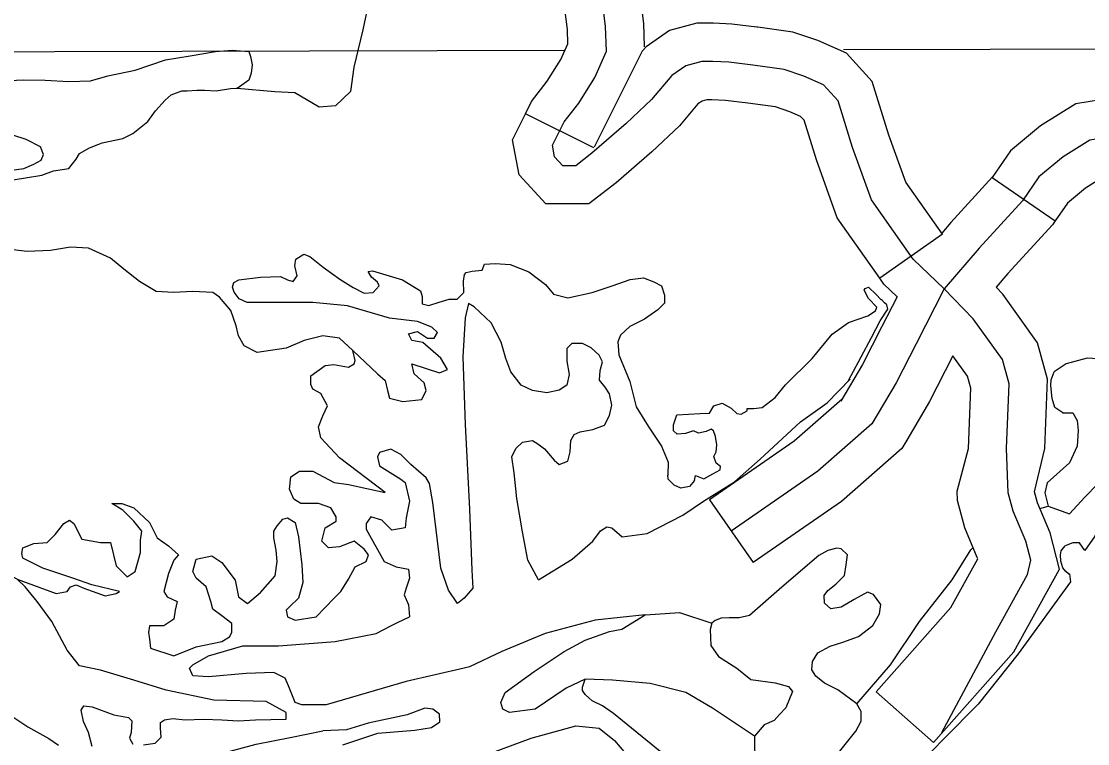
# Model space of a CAD drawing. Extents: x 22866 to 28196, y 1324810 to 1328105.
# Drawn here: x 25384.8 to 25435, y 1326127.1 to 1326161.1 of the extents above; entities that cross this region are included whole.
import ezdxf

# ---------------------------------------------------------------- set-up
doc = ezdxf.new("R2010")
doc.units = 0
for name, color, linetype in [('Level 31', 7, 'Continuous'), ('Level 35', 7, 'Continuous'), ('Level 45', 7, 'Continuous'), ('Level 5', 7, 'Continuous'), ('Level 9', 7, 'Continuous')]:
    doc.layers.add(name, color=color, linetype=linetype)

msp = doc.modelspace()

# ---------------------------------------------------------------- linework, layer by layer
at = {"layer": 'Level 31'}
for points in [[(25428.213, 1326148.518), (25426.752, 1326149.917), (25424.798, 1326152.696), (25423.907, 1326155.166), (25423.221, 1326157.361), (25422.536, 1326158.116), (25421.61, 1326158.528), (25420.685, 1326158.836), (25419.211, 1326159.042), (25418.08, 1326159.179), (25417.326, 1326159.214), (25416.812, 1326159.214), (25416.058, 1326159.008), (25415.407, 1326158.562), (25414.447, 1326157.43), (25413.247, 1326156.298), (25411.637, 1326154.891), (25410.883, 1326154.308), (25410.266, 1326154.308), (25409.889, 1326154.72), (25409.786, 1326155.269), (25410.334, 1326156.367), (25411.02, 1326157.258), (25411.774, 1326158.459), (25412.322, 1326159.694), (25412.288, 1326160.86), (25411.774, 1326164.942)], [(25444.487, 1326164.752), (25443.794, 1326163.462), (25442.384, 1326161.933), (25439.681, 1326159.738), (25438.271, 1326158.209), (25438.115, 1326157.66), (25438.036, 1326157.033), (25437.762, 1326156.484), (25437.096, 1326155.935), (25436.509, 1326155.661), (25435.765, 1326155.622), (25435.06, 1326155.504), (25433.806, 1326154.72), (25432.671, 1326153.779), (25431.895, 1326152.654)], [(25431.895, 1326152.654), (25429.866, 1326150.435), (25428.213, 1326148.518), (25426.89, 1326145.927), (25425.95, 1326144.085), (25424.814, 1326142.164), (25422.268, 1326139.929), (25418.195, 1326137.107)], [(25428.096, 1326127.624), (25430.642, 1326132.367), (25432.13, 1326135.072), (25432.287, 1326135.739), (25432.052, 1326136.64), (25431.464, 1326138.051), (25431.229, 1326138.914), (25431.151, 1326140.992), (25431.268, 1326144.049), (25430.955, 1326145.186), (25429.584, 1326147.107), (25428.213, 1326148.518)]]:
    msp.add_lwpolyline(points, dxfattribs=at)
at = {"layer": 'Level 35'}
for points in [[(25404.03, 1326165.976), (25403.99, 1326165.328), (25403.78, 1326164.229), (25403.414, 1326163.444), (25402.892, 1326163.026), (25402.108, 1326162.869), (25401.428, 1326162.45), (25401.167, 1326162.136), (25400.866, 1326160.711), (25400.748, 1326160.252), (25400.435, 1326158.944), (25400.29, 1326157.807), (25399.585, 1326157.126), (25398.814, 1326157.06), (25397.664, 1326157.741), (25396.723, 1326157.793), (25394.946, 1326157.95), (25394.929, 1326157.957)], [(25383.274, 1326156.532), (25383.117, 1326157.074), (25383.065, 1326157.336), (25383.065, 1326157.676), (25383.065, 1326157.938), (25383.353, 1326158.147), (25383.875, 1326158.304), (25384.921, 1326158.356), (25385.914, 1326158.33), (25387.038, 1326158.278), (25388.058, 1326158.304), (25388.868, 1326158.539), (25390.149, 1326158.801), (25391.586, 1326159.298), (25392.736, 1326159.481), (25393.939, 1326159.691), (25394.723, 1326159.743), (25395.507, 1326159.691), (25395.585, 1326159.455), (25395.664, 1326159.063), (25395.612, 1326158.67), (25395.507, 1326158.33), (25394.946, 1326157.95)], [(25393.965, 1326157.833), (25394.644, 1326157.938), (25394.984, 1326157.964), (25394.946, 1326157.95)], [(25388.606, 1326155.381), (25389.574, 1326155.583), (25390.044, 1326155.818), (25390.75, 1326156.394), (25391.116, 1326156.891), (25391.56, 1326157.388), (25391.848, 1326157.65), (25392.344, 1326157.833), (25392.606, 1326157.833), (25393.05, 1326157.859), (25393.416, 1326157.859), (25393.965, 1326157.833)], [(25384.111, 1326154.073), (25384.921, 1326154.178), (25385.391, 1326154.387), (25385.731, 1326154.57), (25385.836, 1326154.832), (25385.705, 1326155.198), (25385.025, 1326155.538), (25384.398, 1326155.747)], [(25384.111, 1326153.602), (25384.999, 1326153.733), (25385.757, 1326153.864), (25386.306, 1326154.073), (25387.038, 1326154.178), (25387.378, 1326154.622), (25387.535, 1326154.884), (25388.005, 1326155.146), (25388.45, 1326155.329), (25388.606, 1326155.381)], [(25400.398, 1326145.614), (25399.771, 1326146.189), (25398.987, 1326146.294), (25398.098, 1326146.085), (25397.261, 1326145.718), (25395.902, 1326145.509), (25395.275, 1326145.823), (25395.014, 1326146.294), (25394.909, 1326146.765), (25394.648, 1326147.498), (25394.125, 1326148.126), (25393.811, 1326148.335), (25392.87, 1326148.387), (25391.981, 1326148.335), (25391.145, 1326148.387), (25390.361, 1326148.858), (25389.629, 1326149.434), (25389.002, 1326149.957), (25387.956, 1326150.428), (25387.12, 1326150.48), (25386.179, 1326150.323), (25385.081, 1326150.271), (25384.14, 1326150.376)], [(25396.987, 1326149.086), (25397.327, 1326148.937), (25397.588, 1326148.858), (25397.771, 1326149.12), (25397.667, 1326149.591), (25397.719, 1326149.905), (25398.085, 1326150.14), (25398.372, 1326150.036), (25399, 1326149.538), (25399.784, 1326148.963), (25400.411, 1326148.57), (25400.934, 1326148.309), (25401.352, 1326148.335), (25401.64, 1326148.649), (25401.561, 1326148.832), (25401.274, 1326149.067), (25401.117, 1326149.329), (25401.326, 1326149.355), (25402.11, 1326149.12), (25402.737, 1326148.937), (25403.574, 1326148.413), (25403.652, 1326148.152), (25403.652, 1326147.812), (25403.966, 1326147.733), (25404.463, 1326147.89), (25404.933, 1326148.021), (25405.3, 1326148.021)], [(25405.3, 1326148.021), (25405.622, 1326148.343), (25405.596, 1326148.867), (25405.648, 1326149.181), (25405.726, 1326149.285), (25406.014, 1326149.338), (25406.484, 1326149.39), (25406.589, 1326149.678), (25407.086, 1326149.704), (25407.791, 1326149.652), (25408.68, 1326149.311), (25409.464, 1326148.71), (25409.83, 1326148.265), (25410.51, 1326148.082), (25411.66, 1326148.343), (25412.601, 1326148.657), (25413.437, 1326148.945), (25414.065, 1326149.024), (25414.556, 1326148.841), (25414.922, 1326148.657), (25415.053, 1326148.213), (25415.053, 1326147.846), (25414.739, 1326147.532), (25414.112, 1326147.087), (25413.432, 1326146.747), (25412.988, 1326146.329), (25412.857, 1326146.015), (25412.909, 1326145.413), (25413.432, 1326144.157), (25413.72, 1326142.954), (25414.295, 1326142.048), (25414.922, 1326141.106), (25415.236, 1326140.347), (25415.209, 1326139.746), (25415.206, 1326139.728)], [(25396.177, 1326147.864), (25395.419, 1326147.864), (25395.053, 1326148.047), (25394.817, 1326148.361), (25394.739, 1326148.596), (25394.791, 1326148.806), (25395.027, 1326148.937), (25396.046, 1326149.067), (25396.987, 1326149.086)], [(25424.989, 1326147.479), (25425.048, 1326147.645), (25424.655, 1326148.064), (25424.446, 1326148.456), (25424.499, 1326148.535), (25424.655, 1326148.587), (25425.021, 1326148.247), (25425.233, 1326148.011)], [(25425.233, 1326148.011), (25425.268, 1326148.011)], [(25425.567, 1326147.556), (25425.515, 1326147.764), (25425.411, 1326147.851), (25425.268, 1326148.011)], [(25399.498, 1326144.945), (25400.189, 1326144.829), (25400.45, 1326144.986), (25400.503, 1326145.143), (25400.398, 1326145.614), (25401.548, 1326144.515), (25401.914, 1326144.201), (25402.019, 1326143.73), (25402.123, 1326143.364), (25402.751, 1326143.207), (25403.639, 1326143.311), (25403.848, 1326143.73), (25403.744, 1326144.096), (25403.273, 1326144.515), (25403.169, 1326144.986), (25404.476, 1326144.567), (25404.842, 1326144.724), (25404.528, 1326145.247), (25403.692, 1326145.98), (25403.169, 1326146.085), (25403.012, 1326146.399), (25403.43, 1326146.503), (25403.901, 1326146.189), (25404.214, 1326146.189), (25404.371, 1326146.451), (25404.11, 1326146.713), (25403.43, 1326146.974), (25402.123, 1326147.131), (25400.137, 1326147.707), (25398.516, 1326147.864), (25396.896, 1326147.864), (25396.177, 1326147.864)], [(25405.835, 1326147.827), (25405.678, 1326147.147), (25405.574, 1326145.315), (25405.678, 1326142.123), (25405.887, 1326138.146), (25405.992, 1326135.268), (25406.044, 1326134.431), (25405.626, 1326133.96), (25405.312, 1326133.698), (25404.894, 1326134.326), (25404.528, 1326135.373), (25404.162, 1326138.46), (25404.005, 1326139.35), (25403.848, 1326139.612), (25403.117, 1326140.239), (25402.646, 1326140.71), (25402.176, 1326140.972), (25401.653, 1326140.815), (25401.548, 1326140.606), (25401.653, 1326140.187), (25402.646, 1326139.559), (25402.855, 1326139.402), (25403.064, 1326138.513), (25402.907, 1326137.728), (25402.855, 1326137.257), (25402.228, 1326137.152), (25401.757, 1326137.623), (25401.235, 1326137.78), (25401.025, 1326137.466), (25401.025, 1326137.204), (25401.862, 1326135.687), (25402.437, 1326135.425), (25403.012, 1326135.321), (25403.064, 1326134.902), (25402.907, 1326134.431), (25402.803, 1326134.117), (25403.012, 1326133.646), (25403.064, 1326133.07)], [(25406.907, 1326146.914), (25406.096, 1326147.67), (25405.835, 1326147.827)], [(25416.468, 1326139.499), (25416.52, 1326139.735), (25416.912, 1326139.578), (25417.331, 1326139.813), (25417.671, 1326139.996), (25417.697, 1326140.153), (25417.488, 1326140.31), (25417.383, 1326140.624), (25417.488, 1326140.834), (25417.514, 1326141.174), (25417.461, 1326141.566), (25417.357, 1326141.828), (25417.252, 1326141.906), (25417.017, 1326141.802), (25416.651, 1326141.723), (25416.416, 1326141.828), (25416.05, 1326141.697), (25415.658, 1326141.671), (25415.475, 1326141.828), (25415.475, 1326142.116), (25415.632, 1326142.587), (25416.73, 1326142.639), (25417.174, 1326142.665), (25417.383, 1326143.005), (25417.775, 1326143.136), (25418.193, 1326142.901), (25418.455, 1326142.639), (25418.664, 1326142.613), (25418.951, 1326142.77), (25418.951, 1326142.875), (25419.239, 1326142.875), (25419.657, 1326142.927), (25420.258, 1326143.398), (25420.755, 1326144), (25422.01, 1326145.229), (25422.951, 1326146.381), (25423.709, 1326146.93), (25424.623, 1326147.244), (25424.989, 1326147.479)], [(25423.718, 1326144.2), (25424.301, 1326145.315), (25424.786, 1326146.218), (25425.203, 1326147), (25425.567, 1326147.556)], [(25409.126, 1326134.814), (25408.632, 1326135.743), (25408.37, 1326137.077), (25408.109, 1326138.647), (25407.978, 1326139.85), (25407.874, 1326140.609), (25408.057, 1326141.002), (25408.37, 1326141.289), (25408.841, 1326141.368), (25409.102, 1326141.211), (25409.416, 1326140.975), (25409.86, 1326140.452), (25410.095, 1326140.243), (25410.514, 1326140.4), (25410.618, 1326140.845), (25410.644, 1326141.368), (25410.801, 1326141.656), (25411.089, 1326141.786), (25411.69, 1326141.891), (25412.239, 1326142.1), (25412.474, 1326142.545), (25412.579, 1326143.042), (25412.474, 1326143.566), (25412.265, 1326143.88), (25412.004, 1326144.22), (25412.03, 1326144.664), (25412.134, 1326145.083), (25411.977, 1326145.397), (25411.612, 1326145.737), (25411.193, 1326145.946), (25410.697, 1326145.946), (25410.461, 1326145.711), (25410.461, 1326145.109), (25410.566, 1326144.481), (25410.461, 1326143.984), (25410.095, 1326143.749), (25409.52, 1326143.618), (25408.841, 1326143.723), (25408.318, 1326143.984), (25407.821, 1326144.612), (25407.586, 1326145.24), (25407.377, 1326145.999), (25406.907, 1326146.914)], [(25401.914, 1326138.931), (25399.771, 1326140.553), (25398.882, 1326141.495), (25398.778, 1326142.019), (25398.987, 1326142.542), (25399.196, 1326143.013), (25398.882, 1326143.589), (25398.516, 1326143.798), (25398.412, 1326144.007), (25398.412, 1326144.426), (25399.091, 1326144.897), (25399.498, 1326144.945)], [(25409.126, 1326134.814), (25410.718, 1326135.792), (25411.685, 1326136.63), (25412.051, 1326137.127), (25412.338, 1326137.31), (25412.574, 1326137.258), (25413.07, 1326136.839), (25414.247, 1326136.996), (25415.919, 1326137.859), (25416.887, 1326138.513), (25418.35, 1326139.429), (25419.553, 1326140.502), (25421.461, 1326142.255), (25422.715, 1326143.144), (25423.787, 1326144.269)], [(25399.091, 1326137.257), (25399.614, 1326137.571), (25399.614, 1326137.78), (25399.353, 1326138.199), (25398.778, 1326138.408), (25397.941, 1326138.408), (25397.627, 1326138.617), (25397.418, 1326139.088), (25397.471, 1326139.664), (25397.889, 1326139.925), (25398.516, 1326139.925), (25399.509, 1326139.402), (25400.189, 1326139.298), (25401.914, 1326138.931)], [(25416.468, 1326139.499), (25416.233, 1326139.202), (25415.817, 1326139.133), (25415.504, 1326139.272), (25415.227, 1326139.55), (25415.209, 1326139.746)], [(25384.61, 1326134.85), (25386.44, 1326134.169), (25386.963, 1326134.274), (25387.12, 1326134.483), (25387.381, 1326134.588), (25387.747, 1326134.431), (25388.74, 1326134.065), (25389.263, 1326134.169), (25389.42, 1326134.274), (25388.113, 1326134.588), (25387.224, 1326134.902), (25385.813, 1326135.373), (25384.872, 1326135.844), (25384.819, 1326136.053), (25384.872, 1326136.315), (25385.395, 1326136.524), (25386.022, 1326136.576), (25386.388, 1326136.943), (25386.806, 1326137.466), (25387.067, 1326137.623), (25387.277, 1326137.466), (25387.642, 1326136.733), (25388.531, 1326136.576), (25389.002, 1326136.576), (25389.263, 1326135.478), (25389.786, 1326134.954), (25390.152, 1326135.216), (25390.413, 1326136.105), (25390.413, 1326136.681), (25390.465, 1326137.1), (25390.1, 1326137.571), (25389.577, 1326138.094), (25389.054, 1326138.408), (25389.524, 1326138.408), (25390.1, 1326138.199), (25390.831, 1326137.518), (25391.197, 1326136.786), (25391.72, 1326136.419), (25392.191, 1326136.001), (25391.982, 1326135.739), (25391.72, 1326135.111), (25391.511, 1326134.274), (25391.668, 1326134.012), (25392.138, 1326133.803), (25392.034, 1326133.384), (25391.982, 1326132.966), (25391.511, 1326132.652), (25390.831, 1326132.652), (25390.779, 1326132.338), (25390.831, 1326132.024), (25390.884, 1326131.605), (25391.982, 1326131.239), (25393.027, 1326131.658), (25394.229, 1326131.919), (25394.595, 1326132.128), (25394.7, 1326132.338), (25394.7, 1326132.756), (25394.229, 1326133.123), (25393.811, 1326133.437), (25393.707, 1326133.803), (25393.498, 1326134.483), (25393.027, 1326134.902), (25392.87, 1326135.216), (25393.027, 1326135.792), (25393.759, 1326135.948), (25394.229, 1326135.635), (25394.857, 1326134.797), (25395.014, 1326134.012), (25395.432, 1326133.698), (25396.059, 1326134.222), (25396.739, 1326135.007), (25396.843, 1326135.687), (25396.791, 1326136.21), (25396.686, 1326136.786), (25396.686, 1326136.943), (25396.686, 1326137.1), (25396.843, 1326137.361), (25397.105, 1326137.675), (25397.314, 1326137.728), (25397.68, 1326137.518), (25397.837, 1326136.838), (25397.993, 1326135.53), (25398.046, 1326134.693), (25397.837, 1326133.96), (25397.418, 1326133.541), (25397.262, 1326133.384), (25397.314, 1326133.07), (25397.68, 1326132.913), (25398.673, 1326133.07), (25399.509, 1326133.96), (25399.823, 1326134.274), (25400.189, 1326134.85), (25400.503, 1326135.425), (25401.025, 1326135.687), (25401.13, 1326136.001), (25400.921, 1326136.262), (25400.45, 1326136.629), (25399.771, 1326136.367), (25399.248, 1326136.315), (25398.934, 1326136.629), (25399.091, 1326137.257)], [(25432.713, 1326138.174), (25433.112, 1326138.286)], [(25422.31, 1326135.969), (25420.577, 1326134.474), (25419.061, 1326133.14), (25418.564, 1326133.035), (25418.094, 1326133.035), (25417.728, 1326133.009), (25417.44, 1326132.904), (25417.284, 1326132.773), (25417.205, 1326132.485), (25417.231, 1326131.727), (25417.597, 1326131.203), (25418.46, 1326130.654), (25419.113, 1326130.131), (25420.263, 1326129.974), (25420.891, 1326129.791), (25421.074, 1326129.555), (25420.76, 1326128.796), (25420.472, 1326128.482), (25420.211, 1326128.195), (25419.741, 1326127.985), (25419.296, 1326127.462), (25419.296, 1326126.808), (25419.505, 1326125.762), (25419.636, 1326124.96)], [(25423.243, 1326126.677), (25424.053, 1326127.698), (25424.315, 1326128.169), (25424.315, 1326128.613), (25424.106, 1326128.98), (25423.217, 1326129.634), (25422.59, 1326129.948), (25422.171, 1326130.288), (25421.989, 1326130.576), (25422.015, 1326130.968), (25422.276, 1326131.387), (25422.851, 1326131.701), (25423.452, 1326131.884), (25424.184, 1326132.145), (25424.864, 1326132.669), (25425.177, 1326133.218), (25425.23, 1326133.663), (25424.89, 1326134.134), (25424.602, 1326134.238), (25423.975, 1326133.898), (25423.374, 1326133.532), (25422.877, 1326133.454), (25422.59, 1326133.715), (25422.564, 1326134.081), (25422.747, 1326134.317), (25423.112, 1326134.605), (25423.531, 1326135.023), (25423.609, 1326135.52), (25423.661, 1326135.991), (25423.374, 1326136.279), (25423.165, 1326136.305), (25422.747, 1326136.201), (25422.31, 1326135.969)], [(25424.106, 1326128.98), (25425.695, 1326130.811), (25427.054, 1326132.852), (25428.596, 1326134.814), (25429.459, 1326136.227), (25429.575, 1326136.343)], [(25395.821, 1326128.23), (25397.262, 1326128.256), (25397.262, 1326128.57), (25396.321, 1326129.093), (25393.863, 1326129.146), (25391.616, 1326129.617), (25390.1, 1326130.088), (25388.531, 1326130.559), (25387.538, 1326130.768), (25386.963, 1326131.501), (25386.231, 1326132.861), (25385.551, 1326133.803), (25384.976, 1326134.483), (25384.61, 1326134.85), (25384.192, 1326135.059), (25383.303, 1326135.111), (25382.415, 1326134.431), (25382.049, 1326134.012)], [(25414.147, 1326133.175), (25411.795, 1326132.913), (25409.442, 1326132.285), (25407.403, 1326131.448), (25405.887, 1326130.716), (25405.626, 1326130.663), (25402.907, 1326130.035), (25399.144, 1326128.936), (25397.993, 1326128.936), (25397.68, 1326129.041), (25397.366, 1326129.826), (25397.209, 1326130.192), (25396.686, 1326130.454), (25395.38, 1326130.402), (25393.602, 1326130.245), (25392.87, 1326130.297), (25392.713, 1326130.663), (25392.87, 1326130.82), (25393.602, 1326131.239), (25395.223, 1326131.71), (25396.896, 1326131.71), (25399.562, 1326131.919), (25401.496, 1326132.285), (25402.176, 1326132.652), (25402.489, 1326132.809), (25403.064, 1326133.07)], [(25412.605, 1326130.088), (25411.324, 1326130.14), (25410.435, 1326129.721), (25408.972, 1326128.727), (25407.769, 1326128.57), (25407.456, 1326128.727), (25407.351, 1326129.041), (25407.56, 1326129.512), (25408.919, 1326130.506), (25410.331, 1326131.448), (25411.324, 1326131.971), (25412.474, 1326132.39), (25413.049, 1326132.495), (25414.147, 1326133.175), (25415.088, 1326133.227), (25415.768, 1326133.28), (25417.284, 1326132.773)], [(25412.134, 1326128.884), (25411.649, 1326129.127), (25411.519, 1326129.245), (25411.323, 1326129.415), (25411.205, 1326129.611), (25411.192, 1326129.768), (25411.324, 1326130.14)], [(25419.296, 1326127.462), (25417.31, 1326128.779), (25416.055, 1326129.512), (25414.382, 1326129.931), (25412.605, 1326130.088)], [(25388.137, 1326126.974), (25387.954, 1326127.629), (25387.718, 1326128.152), (25387.614, 1326128.675), (25387.744, 1326128.884), (25388.137, 1326128.832), (25389.156, 1326128.466), (25389.836, 1326128.335), (25389.992, 1326128.178), (25389.966, 1326127.629), (25389.888, 1326127.367), (25390.045, 1326127.079)], [(25414.853, 1326126.739), (25412.657, 1326128.518), (25412.134, 1326128.884)], [(25384.216, 1326128.492), (25385.104, 1326127.89), (25386.098, 1326127.341), (25386.542, 1326127.027)], [(25399.925, 1326127.053), (25401.567, 1326127.603), (25403.318, 1326127.733), (25404.102, 1326127.864), (25404.494, 1326128.126), (25404.468, 1326128.492), (25404.154, 1326128.728), (25403.788, 1326128.78), (25402.952, 1326128.466), (25401.122, 1326128.074), (25400.103, 1326127.76), (25398.984, 1326127.707)], [(25390.541, 1326127.053), (25391.09, 1326127.131), (25391.378, 1326127.419), (25391.352, 1326127.838), (25391.352, 1326128.099), (25391.535, 1326128.23), (25391.927, 1326128.283), (25392.502, 1326128.23), (25393.364, 1326128.256), (25394.227, 1326128.23), (25395.011, 1326128.178), (25395.821, 1326128.23)], [(25406.123, 1326126.372), (25408.789, 1326127.367), (25410.88, 1326127.942)], [(25410.88, 1326127.942), (25411.978, 1326127.838), (25412.71, 1326127.262), (25413.232, 1326126.634), (25413.552, 1326125.975)], [(25391.09, 1326122.474), (25390.568, 1326122.814), (25390.829, 1326123.338), (25391.012, 1326124.332), (25391.143, 1326124.777), (25391.535, 1326125.248), (25392.188, 1326125.692), (25393.155, 1326126.137), (25394.567, 1326126.739), (25395.848, 1326127.079), (25397.442, 1326127.393), (25398.984, 1326127.707)]]:
    msp.add_lwpolyline(points, dxfattribs=at)
at = {"layer": 'Level 45'}
for p, q in [((25411.737, 1326155.146), (25408.516, 1326156.755)), ((25430.469, 1326153.757), (25433.433, 1326151.713)), ((25428.127, 1326151.092), (25425.181, 1326149.021)), ((25427.703, 1326127.156), (25425.011, 1326129.546))]:
    msp.add_line(p, q, dxfattribs=at)
for points in [[(25408.516, 1326156.755), (25408.801, 1326157.326), (25409.54, 1326158.288), (25410.181, 1326159.307), (25410.511, 1326160.05), (25410.491, 1326160.721), (25409.982, 1326164.757), (25409.911, 1326165.644), (25410.383, 1326166.826)], [(25414.117, 1326159.906), (25414.085, 1326161), (25413.58, 1326165.005), (25414.282, 1326165.571), (25414.705, 1326165.995)], [(25439.777, 1326162.135), (25438.446, 1326161.053), (25436.658, 1326159.115), (25436.345, 1326158.021), (25436.294, 1326157.607), (25436.127, 1326157.47), (25436.064, 1326157.44), (25435.569, 1326157.414), (25434.409, 1326157.221), (25432.75, 1326156.183), (25431.33, 1326155.006), (25430.469, 1326153.757)], [(25419.403, 1326160.832), (25418.23, 1326160.975), (25417.367, 1326161.014), (25416.571, 1326161.014), (25415.291, 1326160.665), (25414.19, 1326159.911), (25414.013, 1326159.702), (25411.751, 1326155.174)], [(25428.127, 1326151.092), (25426.409, 1326153.534), (25425.614, 1326155.74), (25424.821, 1326158.277), (25423.614, 1326159.607), (25422.263, 1326160.208), (25421.098, 1326160.597), (25419.444, 1326160.828), (25419.402, 1326160.833)], [(25442.047, 1326159.34), (25440.917, 1326158.422), (25439.885, 1326157.303), (25439.884, 1326157.299), (25439.785, 1326156.504), (25439.202, 1326155.338), (25438.065, 1326154.401), (25436.953, 1326153.881), (25435.961, 1326153.829), (25435.71, 1326153.787), (25434.863, 1326153.257), (25434.011, 1326152.552), (25433.433, 1326151.713)], [(25418.969, 1326157.258), (25417.931, 1326157.384), (25417.285, 1326157.413), (25417.053, 1326157.413), (25416.825, 1326157.351), (25416.624, 1326157.213), (25415.756, 1326156.189), (25414.458, 1326154.965), (25412.78, 1326153.5), (25411.498, 1326152.508), (25409.473, 1326152.508), (25408.214, 1326153.883), (25407.905, 1326155.532), (25408.516, 1326156.755)], [(25425.181, 1326149.021), (25423.186, 1326151.858), (25422.2, 1326154.592), (25421.621, 1326156.445), (25421.458, 1326156.625), (25420.958, 1326156.847), (25420.272, 1326157.076), (25418.979, 1326157.257), (25418.97, 1326157.258)], [(25430.483, 1326153.778), (25428.52, 1326151.631), (25428.095, 1326151.137)], [(25433.433, 1326151.713), (25433.307, 1326151.53), (25431.213, 1326149.24), (25430.653, 1326148.591)], [(25426.001, 1326148.144), (25425.38, 1326148.738), (25425.181, 1326149.021)], [(25432.459, 1326138.957), (25432.952, 1326140.991), (25433.078, 1326144.259), (25432.606, 1326145.972), (25430.97, 1326148.264), (25430.653, 1326148.591)], [(25426.001, 1326148.144), (25425.286, 1326146.746), (25424.371, 1326144.953), (25423.351, 1326143.228)], [(25428.62, 1326145.358), (25427.528, 1326143.217), (25426.451, 1326141.395)], [(25428.824, 1326138.988), (25429.349, 1326140.992), (25429.459, 1326143.84), (25429.304, 1326144.4), (25428.62, 1326145.358)], [(25423.41, 1326143.327), (25421.158, 1326141.35), (25417.169, 1326138.586), (25419.22, 1326135.627)], [(25426.451, 1326141.395), (25426.217, 1326141), (25423.378, 1326138.508), (25419.22, 1326135.627)], [(25425.011, 1326129.546), (25428.533, 1326133.513), (25429.79, 1326135.799), (25429.771, 1326135.872), (25429.189, 1326137.271), (25428.841, 1326138.548), (25428.824, 1326138.988)], [(25427.703, 1326127.156), (25431.493, 1326131.424), (25433.636, 1326135.32), (25433.192, 1326137.024), (25432.602, 1326138.441), (25432.459, 1326138.957)]]:
    msp.add_lwpolyline(points, dxfattribs=at)
at = {"layer": 'Level 5'}
for points in [[(25410.366, 1326159.726), (25374.341, 1326159.643)], [(25437.278, 1326159.787), (25423.479, 1326159.756)]]:
    msp.add_lwpolyline(points, dxfattribs=at)
at = {"layer": 'Level 9'}
for points in [[(25435.934, 1326145.193), (25434.941, 1326145.245), (25433.948, 1326144.984), (25433.386, 1326144.601)], [(25433.791, 1326142.682), (25433.425, 1326142.928), (25433.287, 1326143.344), (25433.234, 1326143.97), (25433.252, 1326144.23), (25433.386, 1326144.601)], [(25433.786, 1326142.678), (25433.791, 1326142.682), (25434.262, 1326142.682), (25434.471, 1326142.315), (25434.523, 1326141.844), (25434.471, 1326141.112), (25434.105, 1326140.327), (25433.059, 1326139.385), (25432.955, 1326138.914), (25433.112, 1326138.286), (25434.105, 1326137.92), (25434.837, 1326138.705), (25436.666, 1326140.588), (25437.712, 1326141.792), (25438.287, 1326142.106), (25438.444, 1326142.054), (25438.617, 1326141.844), (25438.705, 1326141.635)], [(25438.705, 1326141.635), (25436.039, 1326138.443), (25435.307, 1326136.873), (25434.837, 1326136.193), (25434.575, 1326136.559), (25434.262, 1326136.559), (25433.9, 1326136.42)], [(25434.059, 1326135.105), (25433.937, 1326135.208), (25433.79, 1326135.382), (25433.703, 1326135.694), (25433.677, 1326135.998), (25433.72, 1326136.189), (25433.9, 1326136.42)], [(25434.059, 1326135.105), (25434.105, 1326135.094), (25434.157, 1326134.728), (25431.7, 1326131.327), (25429.818, 1326128.972)], [(25429.818, 1326128.972), (25428.209, 1326127.353), (25425.988, 1326125.05), (25423.269, 1326122.199), (25420.551, 1326119.478), (25419.244, 1326118.013), (25418.146, 1326117.332), (25416.316, 1326116.495), (25415.062, 1326115.684), (25414.251, 1326114.716), (25413.415, 1326114.219), (25412.422, 1326113.826)]]:
    msp.add_lwpolyline(points, dxfattribs=at)

doc.saveas('drawing.dxf')
